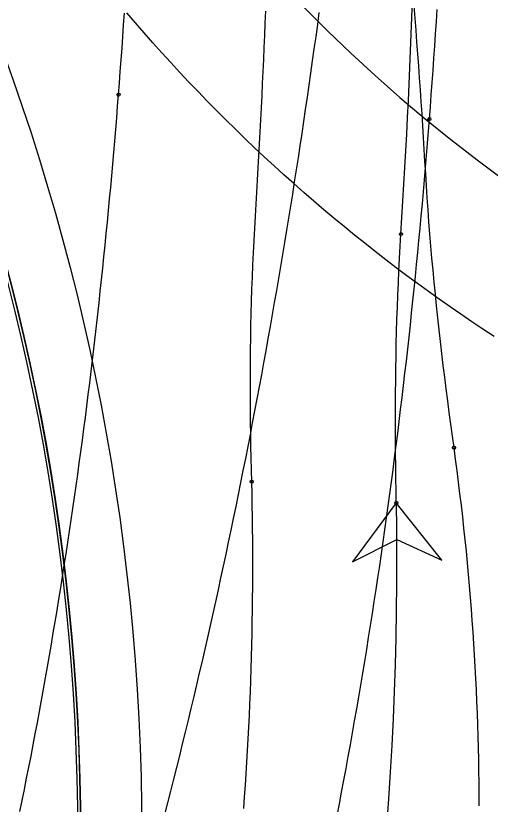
# Model space of a CAD drawing. Extents: x -14 to 1565148, y -25 to 642856.
# Drawn here: x 1564893.55 to 1564906.48, y 636485.96 to 636507.46 of the extents above; entities that cross this region are included whole.
import ezdxf

# ---------------------------------------------------------------- set-up
doc = ezdxf.new("R2010")
doc.units = 0
for name, color, linetype in [('GE_P_Driveway_CL', 7, 'Continuous'), ('GE_X_Alignment', 7, 'Continuous'), ('PM_P_Edge_Line', 7, 'Continuous'), ('PV_P_EOP', 7, 'Continuous'), ('PV_X_EOP', 7, 'Continuous'), ('TR_Turning_Path28', 7, 'Continuous'), ('TR_Turning_Path28 - Copy-1', 7, 'Continuous'), ('TR_Turning_Path29', 7, 'Continuous')]:
    doc.layers.add(name, color=color, linetype=linetype)

msp = doc.modelspace()

# ---------------------------------------------------------------- linework, layer by layer
at = {"layer": 'GE_P_Driveway_CL'}
msp.add_arc((1564834.986, 636485.101), 60.333, 360, 269.30622, dxfattribs=at)
msp.add_arc((1564834.986, 636485.101), 60.333, 360, 269.30622, dxfattribs=at)
at = {"layer": 'GE_X_Alignment'}
msp.add_circle((1564834.986, 636485.101), 60.25, dxfattribs=at)
at = {"layer": 'PM_P_Edge_Line'}
msp.add_arc((1565082.945, 636369.665), 203.534, 141.93819, 152.59116, dxfattribs=at)
at = {"layer": 'PV_P_EOP'}
for radius in [62, 60.333, 60.25]:
    msp.add_circle((1564834.986, 636485.101), radius, dxfattribs=at)
for radius in [82, 82.5]:
    msp.add_arc((1564834.986, 636485.101), radius, 315.38222, 5.72699, dxfattribs=at)
at = {"layer": 'PV_X_EOP'}
msp.add_arc((1564834.986, 636485.101), 80, 315.38222, 5.72699, dxfattribs=at)
at = {"layer": 'TR_Turning_Path28'}
for points in [[(1564897.615, 636485.675), (1564897.697, 636485.995), (1564897.779, 636486.316), (1564897.86, 636486.637), (1564897.941, 636486.958), (1564898.021, 636487.28), (1564898.1, 636487.601), (1564898.179, 636487.923), (1564898.257, 636488.245), (1564898.334, 636488.568), (1564898.411, 636488.89), (1564898.487, 636489.213), (1564898.562, 636489.536), (1564898.637, 636489.859), (1564898.712, 636490.182), (1564898.785, 636490.506), (1564898.858, 636490.83), (1564898.931, 636491.154), (1564899.002, 636491.478), (1564899.074, 636491.802), (1564899.144, 636492.127), (1564899.214, 636492.452), (1564899.284, 636492.777), (1564899.352, 636493.102), (1564899.421, 636493.427), (1564899.488, 636493.752), (1564899.555, 636494.078), (1564899.622, 636494.404), (1564899.688, 636494.73), (1564899.753, 636495.056), (1564899.818, 636495.382), (1564899.882, 636495.709), (1564899.945, 636496.035), (1564900.008, 636496.362), (1564900.071, 636496.689), (1564900.132, 636497.016), (1564900.194, 636497.344), (1564900.254, 636497.671), (1564900.314, 636497.998), (1564900.374, 636498.326), (1564900.433, 636498.654), (1564900.492, 636498.982), (1564900.549, 636499.31), (1564900.607, 636499.638), (1564900.664, 636499.967), (1564900.72, 636500.295), (1564900.776, 636500.624), (1564900.831, 636500.952), (1564900.886, 636501.281), (1564900.94, 636501.61), (1564900.993, 636501.939), (1564901.046, 636502.269), (1564901.099, 636502.598), (1564901.151, 636502.927), (1564901.202, 636503.257), (1564901.253, 636503.587), (1564901.304, 636503.916), (1564901.354, 636504.246), (1564901.403, 636504.576), (1564901.452, 636504.906), (1564901.5, 636505.237), (1564901.548, 636505.567), (1564901.596, 636505.897), (1564901.642, 636506.228), (1564901.689, 636506.558), (1564901.735, 636506.889), (1564901.78, 636507.22), (1564901.825, 636507.551)], [(1564899.983, 636494.752), (1564899.975, 636495.074), (1564899.967, 636495.4), (1564899.961, 636495.726), (1564899.956, 636496.053), (1564899.951, 636496.38), (1564899.948, 636496.707), (1564899.947, 636497.035), (1564899.946, 636497.363), (1564899.947, 636497.691), (1564899.948, 636498.02), (1564899.952, 636498.35), (1564899.956, 636498.679), (1564899.962, 636499.009), (1564899.969, 636499.34), (1564899.978, 636499.671), (1564899.988, 636500.002), (1564900, 636500.333), (1564900.013, 636500.665), (1564900.028, 636500.997), (1564900.045, 636501.33), (1564900.063, 636501.663), (1564900.082, 636501.993), (1564900.103, 636502.324), (1564900.122, 636502.653), (1564900.141, 636502.981), (1564900.16, 636503.31), (1564900.178, 636503.639), (1564900.196, 636503.967), (1564900.214, 636504.296), (1564900.231, 636504.625), (1564900.247, 636504.954), (1564900.263, 636505.282), (1564900.279, 636505.611), (1564900.294, 636505.94), (1564900.309, 636506.269), (1564900.323, 636506.598), (1564900.337, 636506.927), (1564900.351, 636507.256), (1564900.364, 636507.585)], [(1564903.924, 636494.176), (1564903.918, 636494.509), (1564903.913, 636494.843), (1564903.908, 636495.176), (1564903.905, 636495.509), (1564903.902, 636495.843), (1564903.901, 636496.176), (1564903.901, 636496.509), (1564903.902, 636496.843), (1564903.904, 636497.176), (1564903.907, 636497.509), (1564903.911, 636497.843), (1564903.917, 636498.176), (1564903.924, 636498.509), (1564903.932, 636498.842), (1564903.942, 636499.175), (1564903.953, 636499.509), (1564903.965, 636499.842), (1564903.979, 636500.175), (1564903.995, 636500.508), (1564904.012, 636500.841), (1564904.03, 636501.173), (1564904.05, 636501.506)], [(1564899.764, 636485.835), (1564899.788, 636486.153), (1564899.81, 636486.471), (1564899.831, 636486.789), (1564899.851, 636487.107), (1564899.869, 636487.425), (1564899.887, 636487.743), (1564899.903, 636488.061), (1564899.918, 636488.379), (1564899.933, 636488.698), (1564899.945, 636489.016), (1564899.957, 636489.335), (1564899.968, 636489.653), (1564899.977, 636489.972), (1564899.986, 636490.29), (1564899.993, 636490.609), (1564899.999, 636490.927), (1564900.004, 636491.246), (1564900.008, 636491.564), (1564900.011, 636491.883), (1564900.012, 636492.202), (1564900.012, 636492.52), (1564900.012, 636492.839), (1564900.01, 636493.158), (1564900.007, 636493.476), (1564900.002, 636493.795), (1564899.997, 636494.113), (1564899.991, 636494.432), (1564899.983, 636494.751)], [(1564903.924, 636494.176), (1564902.733, 636492.569), (1564903.941, 636493.176), (1564905.168, 636492.61), (1564903.924, 636494.176)]]:
    msp.add_lwpolyline(points, dxfattribs=at)
msp.add_lwpolyline([(1564903.924, 636494.176), (1564902.733, 636492.569), (1564903.941, 636493.176), (1564905.168, 636492.61)], close=True, dxfattribs=at)
for centre in [(1564904.05, 636501.506), (1564904.05, 636501.506), (1564899.983, 636494.752), (1564899.983, 636494.751), (1564903.924, 636494.176), (1564903.924, 636494.176)]:
    msp.add_circle(centre, 0.0417, dxfattribs=at)
for centre, radius, start, end in [((1564653.801, 636517.19), 250.74, 356.41389, 3.06388), ((1564811.297, 636492.463), 92.643, 332.0438, 1.05959)]:
    msp.add_arc(centre, radius, start, end, dxfattribs=at)
at = {"layer": 'TR_Turning_Path28 - Copy-1'}
for points in [[(1564905.496, 636495.681), (1564905.452, 636495.998), (1564905.409, 636496.318), (1564905.366, 636496.638), (1564905.324, 636496.959), (1564905.283, 636497.281), (1564905.243, 636497.603), (1564905.204, 636497.926), (1564905.165, 636498.249), (1564905.128, 636498.573), (1564905.092, 636498.897), (1564905.056, 636499.221), (1564905.022, 636499.546), (1564904.989, 636499.872), (1564904.957, 636500.198), (1564904.926, 636500.525), (1564904.896, 636500.852), (1564904.867, 636501.179), (1564904.84, 636501.507), (1564904.814, 636501.836), (1564904.79, 636502.165), (1564904.766, 636502.495), (1564904.745, 636502.825), (1564904.724, 636503.156), (1564904.705, 636503.485), (1564904.686, 636503.81), (1564904.667, 636504.137), (1564904.646, 636504.463), (1564904.625, 636504.789), (1564904.604, 636505.115), (1564904.581, 636505.441), (1564904.559, 636505.767), (1564904.535, 636506.092), (1564904.511, 636506.418), (1564904.486, 636506.744), (1564904.461, 636507.07), (1564904.435, 636507.395), (1564904.408, 636507.721)], [(1564904.827, 636504.643), (1564904.853, 636504.975), (1564904.877, 636505.307), (1564904.902, 636505.639), (1564904.926, 636505.971), (1564904.949, 636506.304), (1564904.972, 636506.636), (1564904.994, 636506.969), (1564905.016, 636507.302), (1564905.037, 636507.635)], [(1564896.353, 636505.309), (1564896.378, 636505.627), (1564896.401, 636505.945), (1564896.425, 636506.262), (1564896.448, 636506.581), (1564896.47, 636506.899), (1564896.492, 636507.218), (1564896.513, 636507.536)], [(1564893.664, 636485.754), (1564893.726, 636486.056), (1564893.787, 636486.359), (1564893.848, 636486.662), (1564893.907, 636486.965), (1564893.967, 636487.268), (1564894.025, 636487.572), (1564894.083, 636487.876), (1564894.14, 636488.18), (1564894.197, 636488.485), (1564894.253, 636488.79), (1564894.308, 636489.095), (1564894.363, 636489.401), (1564894.417, 636489.707), (1564894.47, 636490.013), (1564894.523, 636490.319), (1564894.575, 636490.626), (1564894.627, 636490.933), (1564894.677, 636491.241), (1564894.728, 636491.548), (1564894.777, 636491.856), (1564894.826, 636492.164), (1564894.875, 636492.473), (1564894.922, 636492.782), (1564894.97, 636493.09), (1564895.016, 636493.4), (1564895.062, 636493.709), (1564895.107, 636494.019), (1564895.152, 636494.329), (1564895.196, 636494.639), (1564895.24, 636494.95), (1564895.283, 636495.26), (1564895.325, 636495.571), (1564895.367, 636495.882), (1564895.408, 636496.194), (1564895.448, 636496.505), (1564895.488, 636496.817), (1564895.528, 636497.129), (1564895.567, 636497.442), (1564895.605, 636497.754), (1564895.642, 636498.067), (1564895.679, 636498.38), (1564895.716, 636498.693), (1564895.752, 636499.006), (1564895.787, 636499.319), (1564895.822, 636499.633), (1564895.856, 636499.947), (1564895.89, 636500.261), (1564895.923, 636500.575), (1564895.955, 636500.89), (1564895.987, 636501.204), (1564896.019, 636501.519), (1564896.05, 636501.834), (1564896.08, 636502.149), (1564896.11, 636502.464), (1564896.139, 636502.78), (1564896.168, 636503.096), (1564896.196, 636503.411), (1564896.223, 636503.727), (1564896.25, 636504.043), (1564896.277, 636504.36), (1564896.303, 636504.676), (1564896.328, 636504.993), (1564896.353, 636505.309)], [(1564902.309, 636485.64), (1564902.372, 636485.963), (1564902.433, 636486.286), (1564902.494, 636486.609), (1564902.554, 636486.932), (1564902.613, 636487.256), (1564902.672, 636487.58), (1564902.73, 636487.904), (1564902.787, 636488.228), (1564902.844, 636488.553), (1564902.9, 636488.877), (1564902.955, 636489.202), (1564903.009, 636489.527), (1564903.063, 636489.852), (1564903.116, 636490.178), (1564903.169, 636490.503), (1564903.221, 636490.829), (1564903.272, 636491.155), (1564903.322, 636491.481), (1564903.372, 636491.808), (1564903.421, 636492.134), (1564903.47, 636492.461), (1564903.518, 636492.788), (1564903.565, 636493.115), (1564903.612, 636493.442), (1564903.657, 636493.769), (1564903.703, 636494.097), (1564903.747, 636494.425), (1564903.791, 636494.752), (1564903.835, 636495.08), (1564903.877, 636495.408), (1564903.919, 636495.737), (1564903.961, 636496.065), (1564904.002, 636496.393), (1564904.042, 636496.722), (1564904.082, 636497.051), (1564904.12, 636497.38), (1564904.159, 636497.709), (1564904.197, 636498.038), (1564904.234, 636498.367), (1564904.27, 636498.696), (1564904.306, 636499.026), (1564904.341, 636499.355), (1564904.376, 636499.685), (1564904.41, 636500.015), (1564904.444, 636500.345), (1564904.477, 636500.675), (1564904.509, 636501.005), (1564904.541, 636501.335), (1564904.572, 636501.666), (1564904.603, 636501.996), (1564904.633, 636502.327), (1564904.662, 636502.657), (1564904.691, 636502.988), (1564904.719, 636503.319), (1564904.747, 636503.65), (1564904.774, 636503.981), (1564904.801, 636504.312), (1564904.827, 636504.643)], [(1564906.186, 636485.912), (1564906.184, 636486.228), (1564906.181, 636486.544), (1564906.177, 636486.86), (1564906.171, 636487.176), (1564906.164, 636487.492), (1564906.155, 636487.808), (1564906.145, 636488.124), (1564906.134, 636488.44), (1564906.121, 636488.756), (1564906.107, 636489.072), (1564906.092, 636489.387), (1564906.075, 636489.703), (1564906.057, 636490.018), (1564906.037, 636490.334), (1564906.016, 636490.649), (1564905.994, 636490.965), (1564905.97, 636491.28), (1564905.945, 636491.595), (1564905.919, 636491.91), (1564905.891, 636492.225), (1564905.862, 636492.539), (1564905.832, 636492.854), (1564905.8, 636493.169), (1564905.767, 636493.483), (1564905.732, 636493.797), (1564905.696, 636494.111), (1564905.659, 636494.425), (1564905.621, 636494.739), (1564905.581, 636495.052), (1564905.539, 636495.366), (1564905.497, 636495.679)]]:
    msp.add_lwpolyline(points, dxfattribs=at)
for centre in [(1564896.353, 636505.309), (1564896.353, 636505.309), (1564904.827, 636504.643), (1564904.827, 636504.643), (1564905.496, 636495.681), (1564905.497, 636495.679)]:
    msp.add_circle(centre, 0.0417, dxfattribs=at)
msp.add_arc((1564833.218, 636485.668), 76.862, 280.40777, 7.27378, dxfattribs=at)
at = {"layer": 'TR_Turning_Path29'}
msp.add_lwpolyline([(1564906.587, 636498.714), (1564906.285, 636498.913), (1564905.984, 636499.114), (1564905.685, 636499.318), (1564905.387, 636499.524), (1564905.091, 636499.732), (1564904.797, 636499.943), (1564904.504, 636500.155), (1564904.213, 636500.371), (1564903.924, 636500.588), (1564903.637, 636500.808), (1564903.351, 636501.03), (1564903.067, 636501.254), (1564902.784, 636501.48), (1564902.504, 636501.709), (1564902.225, 636501.939), (1564901.948, 636502.172), (1564901.673, 636502.407), (1564901.399, 636502.645), (1564901.128, 636502.884), (1564900.858, 636503.125), (1564900.591, 636503.369), (1564900.325, 636503.615), (1564900.061, 636503.862), (1564899.799, 636504.112), (1564899.539, 636504.364), (1564899.281, 636504.618), (1564899.025, 636504.874), (1564898.771, 636505.132), (1564898.519, 636505.391), (1564898.269, 636505.653), (1564898.022, 636505.917), (1564897.776, 636506.183), (1564897.532, 636506.45), (1564897.291, 636506.72), (1564897.051, 636506.991), (1564896.814, 636507.264), (1564896.579, 636507.539)], dxfattribs=at)
msp.add_arc((1564931.872, 636537.484), 42.609, 175.5057, 253.9189, dxfattribs=at)

doc.saveas('drawing.dxf')
